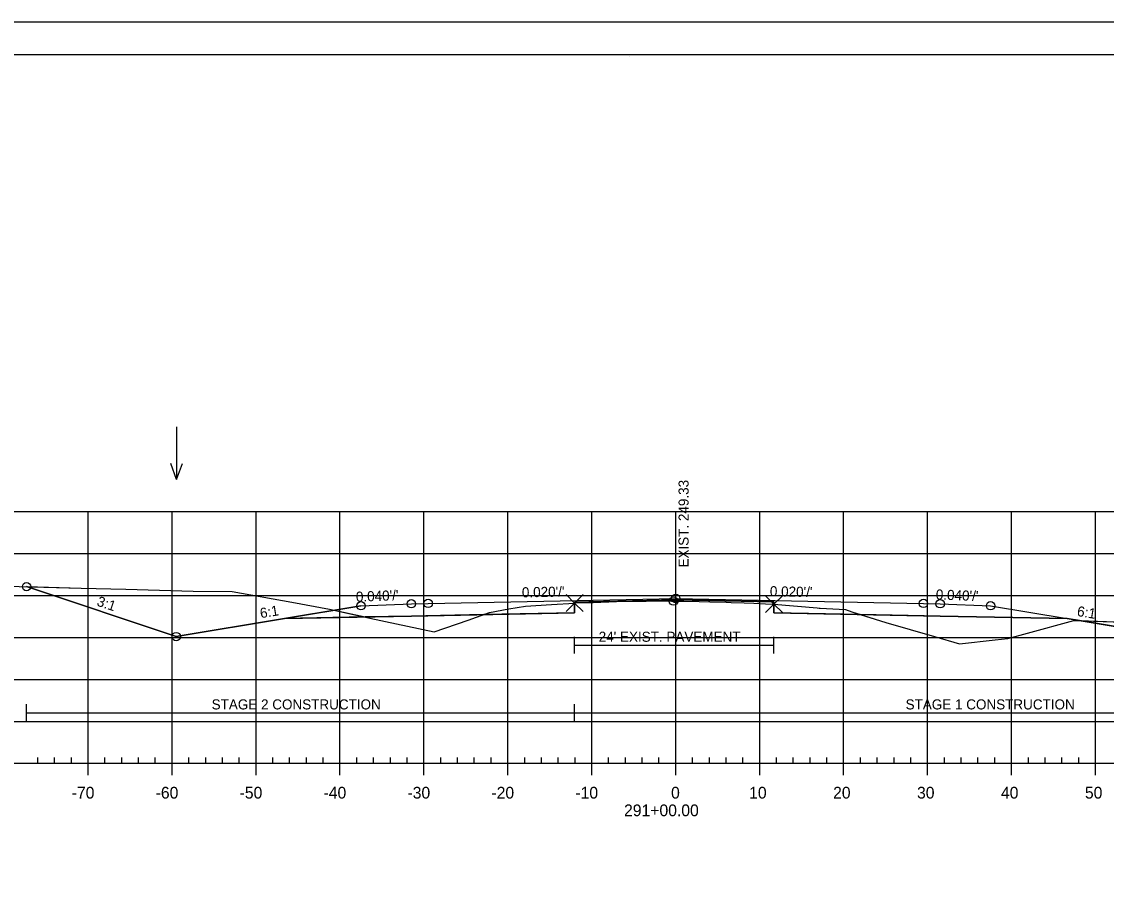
# Model space of a CAD drawing. Extents: x 1365647 to 1367999, y 387113 to 400173.
# Drawn here: x 1365816.2 to 1365945.4, y 396443.1 to 396546.3 of the extents above; entities that cross this region are included whole.
import ezdxf

# ---------------------------------------------------------------- set-up
doc = ezdxf.new("R2010")
doc.units = 0
for name, color, linetype in [('R_Alt Surface', 7, 'Continuous'), ('R_Axis', 7, 'Continuous'), ('R_Axis Annot', 7, 'Continuous'), ('R_Border', 7, 'Continuous'), ('R_Contours', 7, 'Continuous'), ('R_Exist Surface', 7, 'Continuous'), ('R_Fin Surface', 7, 'Continuous'), ('R_Fin Surface Annot', 7, 'Continuous'), ('R_Grid', 7, 'Continuous'), ('R_No Plot', 7, 'Continuous'), ('R_Proposed Const Limits', 7, 'Continuous'), ('R_Water', 7, 'Continuous'), ('R_Water Annot', 7, 'Continuous'), ('R_Xsect Elev', 7, 'Continuous')]:
    doc.layers.add(name, color=color, linetype=linetype)

msp = doc.modelspace()

# ---------------------------------------------------------------- linework, layer by layer
at = {"layer": 'R_Alt Surface'}
msp.add_lwpolyline([(1365847.47, 396475.15), (1365862.59, 396475.46), (1365882.04, 396475.85), (1365882.04, 396477.13), (1365894.09, 396477.38), (1365905.79, 396477.14), (1365905.79, 396475.85), (1365925.59, 396475.46), (1365940.72, 396475.15)], dxfattribs=at)
at = {"layer": 'R_Axis'}
for p, q in [((1365749.09, 396457.91), (1366039.09, 396457.91)), ((1365818.09, 396457.91), (1365818.09, 396458.61)), ((1365820.09, 396457.91), (1365820.09, 396458.61)), ((1365822.09, 396457.91), (1365822.09, 396458.61)), ((1365824.09, 396456.51), (1365824.09, 396457.91)), ((1365826.09, 396457.91), (1365826.09, 396458.61)), ((1365828.09, 396457.91), (1365828.09, 396458.61)), ((1365830.09, 396457.91), (1365830.09, 396458.61)), ((1365832.09, 396457.91), (1365832.09, 396458.61)), ((1365834.09, 396456.51), (1365834.09, 396457.91)), ((1365836.09, 396457.91), (1365836.09, 396458.61)), ((1365838.09, 396457.91), (1365838.09, 396458.61)), ((1365840.09, 396457.91), (1365840.09, 396458.61)), ((1365842.09, 396457.91), (1365842.09, 396458.61)), ((1365844.09, 396456.51), (1365844.09, 396457.91)), ((1365846.09, 396457.91), (1365846.09, 396458.61)), ((1365848.09, 396457.91), (1365848.09, 396458.61)), ((1365850.09, 396457.91), (1365850.09, 396458.61)), ((1365852.09, 396457.91), (1365852.09, 396458.61)), ((1365854.09, 396456.51), (1365854.09, 396457.91)), ((1365856.09, 396457.91), (1365856.09, 396458.61)), ((1365858.09, 396457.91), (1365858.09, 396458.61)), ((1365860.09, 396457.91), (1365860.09, 396458.61)), ((1365862.09, 396457.91), (1365862.09, 396458.61)), ((1365864.09, 396456.51), (1365864.09, 396457.91)), ((1365866.09, 396457.91), (1365866.09, 396458.61)), ((1365868.09, 396457.91), (1365868.09, 396458.61)), ((1365870.09, 396457.91), (1365870.09, 396458.61)), ((1365872.09, 396457.91), (1365872.09, 396458.61)), ((1365874.09, 396456.51), (1365874.09, 396457.91)), ((1365876.09, 396457.91), (1365876.09, 396458.61)), ((1365878.09, 396457.91), (1365878.09, 396458.61)), ((1365880.09, 396457.91), (1365880.09, 396458.61)), ((1365882.09, 396457.91), (1365882.09, 396458.61)), ((1365884.09, 396456.51), (1365884.09, 396457.91)), ((1365886.09, 396457.91), (1365886.09, 396458.61)), ((1365888.09, 396457.91), (1365888.09, 396458.61)), ((1365890.09, 396457.91), (1365890.09, 396458.61)), ((1365892.09, 396457.91), (1365892.09, 396458.61)), ((1365894.09, 396456.51), (1365894.09, 396457.91)), ((1365896.09, 396457.91), (1365896.09, 396458.61)), ((1365898.09, 396457.91), (1365898.09, 396458.61)), ((1365900.09, 396457.91), (1365900.09, 396458.61)), ((1365902.09, 396457.91), (1365902.09, 396458.61)), ((1365904.09, 396456.51), (1365904.09, 396457.91)), ((1365906.09, 396457.91), (1365906.09, 396458.61)), ((1365908.09, 396457.91), (1365908.09, 396458.61)), ((1365910.09, 396457.91), (1365910.09, 396458.61)), ((1365912.09, 396457.91), (1365912.09, 396458.61)), ((1365914.09, 396456.51), (1365914.09, 396457.91)), ((1365916.09, 396457.91), (1365916.09, 396458.61)), ((1365918.09, 396457.91), (1365918.09, 396458.61)), ((1365920.09, 396457.91), (1365920.09, 396458.61)), ((1365922.09, 396457.91), (1365922.09, 396458.61)), ((1365924.09, 396456.51), (1365924.09, 396457.91)), ((1365926.09, 396457.91), (1365926.09, 396458.61)), ((1365928.09, 396457.91), (1365928.09, 396458.61)), ((1365930.09, 396457.91), (1365930.09, 396458.61)), ((1365932.09, 396457.91), (1365932.09, 396458.61)), ((1365934.09, 396456.51), (1365934.09, 396457.91)), ((1365936.09, 396457.91), (1365936.09, 396458.61)), ((1365938.09, 396457.91), (1365938.09, 396458.61)), ((1365940.09, 396457.91), (1365940.09, 396458.61)), ((1365942.09, 396457.91), (1365942.09, 396458.61)), ((1365944.09, 396456.51), (1365944.09, 396457.91))]:
    msp.add_line(p, q, dxfattribs=at)
at = {"layer": 'R_Border'}
for p, q in [((1365736.09, 396542.37), (1366052.27, 396542.37)), ((1365888.61, 396542.11), (1365888.61, 396542.11)), ((1365888.61, 396542.11), (1365888.61, 396542.11))]:
    msp.add_line(p, q, dxfattribs=at)
at = {"layer": 'R_Contours'}
for points in [[(1365816.75, 396478.96), (1365823.27, 396478.78), (1365828.58, 396478.64), (1365836.59, 396478.43), (1365841.23, 396478.38), (1365848.36, 396477.1), (1365852.84, 396476.28), (1365857.08, 396475.35), (1365847.47, 396475.15), (1365834.59, 396473.01)], [(1365882.04, 396477.01), (1365882.16, 396477.02), (1365883.56, 396477.06), (1365884.24, 396477.08), (1365887.01, 396477.18), (1365887.93, 396477.21), (1365890.57, 396477.24), (1365892.22, 396477.25), (1365893.59, 396477.24), (1365893.82, 396477.24), (1365893.84, 396477.24), (1365894.22, 396477.24), (1365895.05, 396477.24), (1365896.86, 396477.2), (1365898.14, 396477.16), (1365900.09, 396477.1), (1365900.7, 396477.09), (1365902.22, 396477.03), (1365903.39, 396476.98), (1365904.78, 396476.9), (1365905.56, 396476.88), (1365905.79, 396476.87), (1365905.79, 396477.14), (1365894.09, 396477.38), (1365882.04, 396477.13)], [(1365871.21, 396475.63), (1365871.92, 396475.88), (1365874.22, 396476.33), (1365876.2, 396476.63), (1365879.3, 396476.84), (1365882.04, 396477.01), (1365882.04, 396475.85)], [(1365905.79, 396476.87), (1365910.94, 396476.42), (1365911.17, 396476.4), (1365911.25, 396476.39), (1365911.28, 396476.39), (1365911.3, 396476.39), (1365914.32, 396476.22), (1365915.06, 396475.96), (1365916.05, 396475.65), (1365905.79, 396475.85)], [(1365857.08, 396475.35), (1365857.64, 396475.22), (1365865.29, 396473.56), (1365869.34, 396474.98), (1365871.21, 396475.63), (1365862.59, 396475.46)], [(1365916.05, 396475.65), (1365919.11, 396474.68), (1365924.92, 396473.01), (1365927.89, 396472.13), (1365932.12, 396472.62), (1365933.63, 396472.78), (1365935.98, 396473.42), (1365941.51, 396474.94), (1365942.17, 396474.91), (1365940.72, 396475.15), (1365925.59, 396475.46)], [(1365942.17, 396474.91), (1365949.67, 396474.63), (1365951.61, 396474.57), (1365953.92, 396474.52), (1365958.77, 396474.39), (1365963, 396474.3), (1365978.8, 396474.11), (1365981.16, 396474.03), (1365965.84, 396468.93), (1365953.59, 396473.01)]]:
    msp.add_lwpolyline(points, close=True, dxfattribs=at)
at = {"layer": 'R_Exist Surface'}
msp.add_lwpolyline([(1365796.61, 396479.5), (1365823.27, 396478.78), (1365828.58, 396478.64), (1365836.59, 396478.43), (1365841.23, 396478.38), (1365848.36, 396477.1), (1365852.84, 396476.28), (1365857.64, 396475.22), (1365865.29, 396473.56), (1365869.34, 396474.98), (1365871.92, 396475.88), (1365874.22, 396476.33), (1365876.2, 396476.63), (1365879.3, 396476.84), (1365882.04, 396477.01), (1365882.16, 396477.02), (1365883.56, 396477.06), (1365884.24, 396477.08), (1365887.01, 396477.18), (1365887.93, 396477.21), (1365890.57, 396477.24), (1365892.22, 396477.25), (1365893.59, 396477.24), (1365893.82, 396477.24), (1365893.84, 396477.24), (1365894.22, 396477.24), (1365895.05, 396477.24), (1365896.86, 396477.2), (1365898.14, 396477.16), (1365900.09, 396477.1), (1365900.7, 396477.09), (1365902.22, 396477.03), (1365903.39, 396476.98), (1365904.78, 396476.9), (1365905.56, 396476.88), (1365905.79, 396476.87), (1365910.94, 396476.42), (1365911.17, 396476.4), (1365911.25, 396476.39), (1365911.28, 396476.39), (1365911.3, 396476.39), (1365914.32, 396476.22), (1365915.06, 396475.96), (1365919.11, 396474.68), (1365924.92, 396473.01), (1365927.89, 396472.13), (1365932.12, 396472.62), (1365933.63, 396472.78), (1365935.98, 396473.42), (1365941.51, 396474.94), (1365949.67, 396474.63)], dxfattribs=at)
at = {"layer": 'R_Fin Surface'}
for points in [[(1365816.75, 396478.96), (1365834.59, 396473.01), (1365847.47, 396475.15), (1365856.59, 396476.68), (1365862.59, 396476.92), (1365864.59, 396476.96), (1365894.09, 396477.55), (1365923.59, 396476.96), (1365925.59, 396476.92), (1365931.59, 396476.68), (1365940.72, 396475.15), (1365953.59, 396473.01), (1365965.84, 396468.93), (1365981.16, 396474.03)], [(1365856.59, 396476.68), (1365862.59, 396476.92), (1365864.59, 396476.96), (1365894.09, 396477.55), (1365923.59, 396476.96), (1365925.59, 396476.92), (1365931.59, 396476.68)]]:
    msp.add_lwpolyline(points, dxfattribs=at)
at = {"layer": 'R_Grid'}
for p, q in [((1365749.09, 396487.91), (1366039.09, 396487.91)), ((1365824.09, 396457.91), (1365824.09, 396487.91)), ((1365834.09, 396457.91), (1365834.09, 396487.91)), ((1365844.09, 396457.91), (1365844.09, 396487.91)), ((1365854.09, 396457.91), (1365854.09, 396487.91)), ((1365864.09, 396457.91), (1365864.09, 396487.91)), ((1365874.09, 396457.91), (1365874.09, 396487.91)), ((1365884.09, 396457.91), (1365884.09, 396487.91)), ((1365894.09, 396457.91), (1365894.09, 396487.91)), ((1365904.09, 396457.91), (1365904.09, 396487.91)), ((1365914.09, 396457.91), (1365914.09, 396487.91)), ((1365924.09, 396457.91), (1365924.09, 396487.91)), ((1365934.09, 396457.91), (1365934.09, 396487.91)), ((1365944.09, 396457.91), (1365944.09, 396487.91)), ((1365749.09, 396482.91), (1366039.09, 396482.91)), ((1365749.09, 396477.91), (1366039.09, 396477.91)), ((1365749.09, 396472.91), (1366039.09, 396472.91)), ((1365749.09, 396467.91), (1366039.09, 396467.91)), ((1365749.09, 396462.91), (1366039.09, 396462.91)), ((1365749.09, 396457.91), (1366039.09, 396457.91))]:
    msp.add_line(p, q, dxfattribs=at)
at = {"layer": 'R_No Plot'}
msp.add_line((1365723.69, 396546.27), (1366057.03, 396546.27), dxfattribs=at)
msp.add_lwpolyline([(1365723.69, 396546.27), (1366057.03, 396546.27), (1366057.03, 396332.93), (1365723.69, 396332.93)], close=True, dxfattribs=at)
for points in [[(1365882.04, 396477.01), (1365881.04, 396478.01), (1365882.04, 396477.01), (1365881.04, 396476.01), (1365882.04, 396477.01), (1365883.04, 396476.01), (1365882.04, 396477.01), (1365883.04, 396478.01)], [(1365905.79, 396476.87), (1365904.79, 396477.87), (1365905.79, 396476.87), (1365904.79, 396475.87), (1365905.79, 396476.87), (1365906.79, 396475.87), (1365905.79, 396476.87), (1365906.79, 396477.87)]]:
    msp.add_lwpolyline(points, dxfattribs=at)
for centre in [(1365816.75, 396478.96), (1365816.75, 396478.96), (1365856.59, 396476.68), (1365856.59, 396476.68), (1365856.59, 396476.68), (1365856.59, 396476.68), (1365856.59, 396476.68), (1365862.59, 396476.92), (1365862.59, 396476.92), (1365862.59, 396476.92), (1365862.59, 396476.92), (1365862.59, 396476.92), (1365864.59, 396476.96), (1365864.59, 396476.96), (1365864.59, 396476.96), (1365864.59, 396476.96), (1365864.59, 396476.96), (1365893.82, 396477.24), (1365894.09, 396477.55), (1365894.09, 396477.55), (1365894.09, 396477.55), (1365894.09, 396477.55), (1365894.09, 396477.55), (1365923.59, 396476.96), (1365923.59, 396476.96), (1365923.59, 396476.96), (1365923.59, 396476.96), (1365923.59, 396476.96), (1365925.59, 396476.92), (1365925.59, 396476.92), (1365925.59, 396476.92), (1365925.59, 396476.92), (1365925.59, 396476.92), (1365931.59, 396476.68), (1365931.59, 396476.68), (1365931.59, 396476.68), (1365931.59, 396476.68), (1365931.59, 396476.68), (1365834.59, 396473.01), (1365834.59, 396473.01), (1365834.59, 396473.01), (1365834.59, 396473.01), (1365834.59, 396473.01)]:
    msp.add_circle(centre, 0.5, dxfattribs=at)
at = {"layer": 'R_Proposed Const Limits'}
msp.add_lwpolyline([(1365856.59, 396476.68), (1365834.59, 396473.01), (1365816.75, 396478.96)], dxfattribs=at)
at = {"layer": 'R_Water'}
for p, q in [((1365882.04, 396471), (1365882.04, 396473)), ((1365882.04, 396472), (1365905.79, 396472)), ((1365905.79, 396471), (1365905.79, 396473)), ((1365816.75, 396462.94), (1365816.75, 396464.94)), ((1365882.04, 396462.94), (1365882.04, 396464.94)), ((1365816.75, 396463.94), (1365882.04, 396463.94)), ((1365882.04, 396463.94), (1365981.16, 396463.94))]:
    msp.add_line(p, q, dxfattribs=at)
at = {"layer": 'R_Water Annot'}
for p, q in [((1365834.62, 396498.01), (1365834.62, 396491.73)), ((1365834.62, 396491.73), (1365833.92, 396493.65)), ((1365834.62, 396491.73), (1365835.32, 396493.65))]:
    msp.add_line(p, q, dxfattribs=at)

# ---------------------------------------------------------------- texts
at = {"layer": 'R_Axis Annot'}
for s, p in [('-70', (1365822.13, 396453.71)), ('-60', (1365832.13, 396453.71)), ('-50', (1365842.13, 396453.71)), ('-40', (1365852.13, 396453.71)), ('-30', (1365862.13, 396453.71)), ('-20', (1365872.13, 396453.71)), ('-10', (1365882.13, 396453.71)), ('0', (1365893.53, 396453.71)), ('10', (1365902.83, 396453.71)), ('20', (1365912.83, 396453.71)), ('30', (1365922.83, 396453.71)), ('40', (1365932.83, 396453.71)), ('50', (1365942.83, 396453.71)), ('291+00.00', (1365887.93, 396451.61))]:
    msp.add_text(s, height=1.4, dxfattribs=at).set_placement(p)
at = {"layer": 'R_Fin Surface Annot'}
for s, rotation, p in [("0.040'/'", 2.2906, (1365856.01, 396477.15)), ("0.020'/'", 1.1458, (1365875.77, 396477.68)), ("0.020'/'", 358.8542, (1365905.29, 396477.82)), ("0.040'/'", 357.7094, (1365925.05, 396477.44)), ('3:1', 341.5651, (1365825.04, 396476.72)), ('6:1', 9.4623, (1365844.66, 396475.19)), ('6:1', 350.5377, (1365941.83, 396475.48))]:
    msp.add_text(s, height=1.2, rotation=rotation, dxfattribs=at).set_placement(p)
at = {"layer": 'R_Water'}
for s, p in [("24' EXIST. PAVEMENT", (1365884.91, 396472.39)), ('STAGE 2 CONSTRUCTION', (1365838.8, 396464.33)), ('STAGE 1 CONSTRUCTION', (1365921.47, 396464.33))]:
    msp.add_text(s, height=1.2, dxfattribs=at).set_placement(p)
at = {"layer": 'R_Xsect Elev'}
msp.add_text('EXIST. 249.33', height=1.2, rotation=90, dxfattribs=at).set_placement((1365895.62, 396481.24))

doc.saveas('drawing.dxf')
